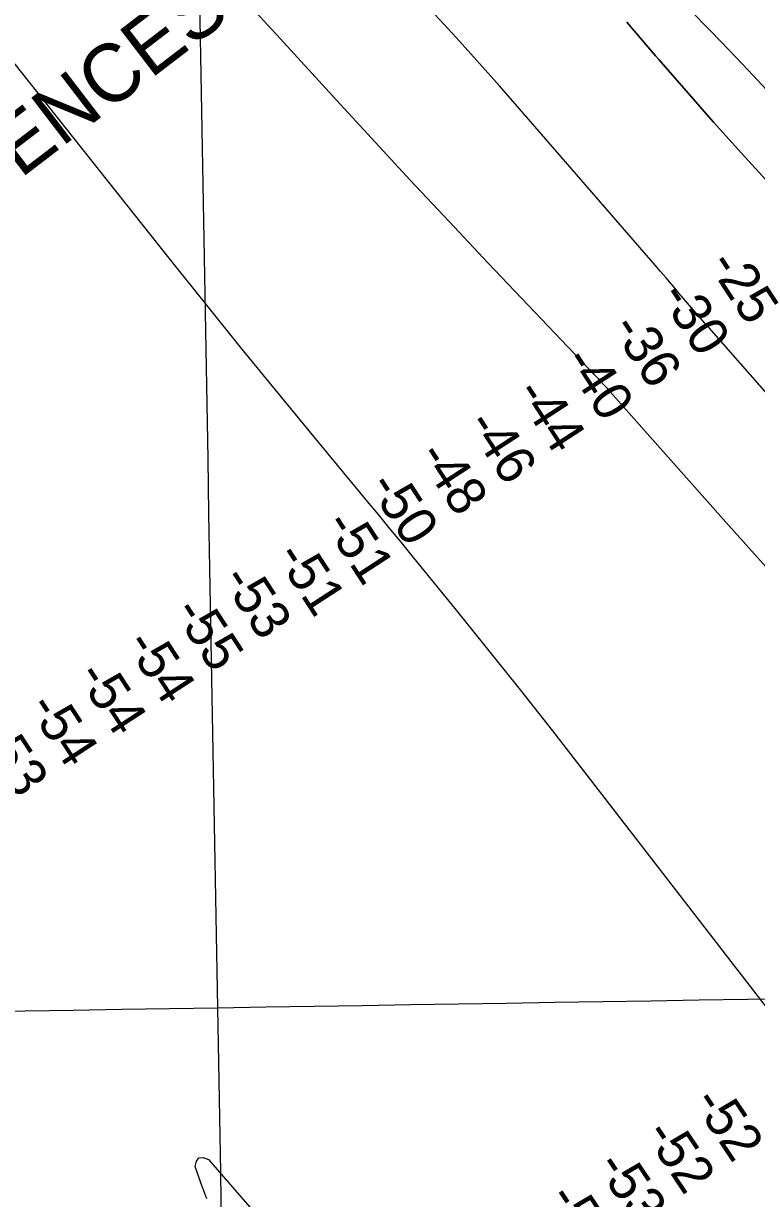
# Model space of a CAD drawing. Extents: x 3903937 to 3942190, y 260677 to 286651.
# Drawn here: x 3929026 to 3930291, y 272118 to 274145 of the extents above; entities that cross this region are included whole.
import ezdxf

# ---------------------------------------------------------------- set-up
doc = ezdxf.new("R2010")
doc.units = 0
for name, color, linetype in [('V-CHAN-NAID', 7, 'Continuous'), ('V-GRID-MAJR', 7, 'Continuous'), ('V-RIVR-RANG', 7, 'Continuous'), ('V-TOPO-DPTH', 7, 'Continuous'), ('V-TOPO-MAJR', 7, 'Continuous'), ('V-TOPO-MINR', 7, 'Continuous')]:
    doc.layers.add(name, color=color, linetype=linetype)

msp = doc.modelspace()

# ---------------------------------------------------------------- linework, layer by layer
at = {"layer": 'V-GRID-MAJR'}
for points in [[(3929468.8340000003, 266390.48), (3929361.347, 272447.3), (3929253.805, 278507.203), (3929146.2630000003, 284567.099), (3929146.208, 284570.19)], [(3908100.257, 272076.177), (3913415.549, 272167.798), (3918730.829, 272260.192), (3924046.094, 272353.359), (3929361.347, 272447.3), (3934676.585, 272542.013), (3939991.81, 272637.5), (3939991.811, 272637.5)]]:
    msp.add_spline(points, degree=3, dxfattribs=at)
at = {"layer": 'V-TOPO-DPTH'}
for points in [[(3930405.181074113, 273396.9739250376), (3930216.854833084, 273610.7052913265), (3930209.2846552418, 273619.3192128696), (3930201.7294346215, 273627.9461991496), (3930194.196649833, 273636.5927825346), (3930186.678822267, 273645.25243065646), (3930179.190349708, 273653.9373630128), (3930171.7260587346, 273662.6429419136), (3930164.298040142, 273671.3794906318), (3930156.894203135, 273680.13668589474), (3930153.1501631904, 273684.5838292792), (3930143.869990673, 273695.5609149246), (3930134.559882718, 273706.51244578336), (3930125.2048716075, 273717.4256444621), (3930115.81992506, 273728.31328835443), (3929920.0611118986, 273954.4757131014), (3929847.088694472, 274037.64875095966), (3929773.383607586, 274120.1584228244), (3929698.5795165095, 274201.67304569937)], [(3930405.181074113, 273396.9739250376), (3930216.854833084, 273610.7052913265), (3930209.2846552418, 273619.3192128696), (3930201.7294346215, 273627.9461991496), (3930194.196649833, 273636.5927825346), (3930186.678822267, 273645.25243065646), (3930179.190349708, 273653.9373630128), (3930171.7260587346, 273662.6429419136), (3930164.298040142, 273671.3794906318), (3930156.894203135, 273680.13668589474), (3930153.1501631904, 273684.5838292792), (3930143.869990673, 273695.5609149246), (3930134.559882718, 273706.51244578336), (3930125.2048716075, 273717.4256444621), (3930115.81992506, 273728.31328835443), (3929920.0611118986, 273954.4757131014), (3929847.088694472, 274037.64875095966), (3929773.383607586, 274120.1584228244), (3929698.5795165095, 274201.67304569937)], [(3929427.1922770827, 274164.7977187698), (3929447.98813072, 274141.9771220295), (3929468.7968236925, 274119.1682155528), (3929559.7571874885, 274019.5488097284), (3929626.2758407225, 273947.1441384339), (3929693.088000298, 273875.0130039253), (3929760.340419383, 273803.2921745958), (3929827.8863448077, 273731.8448820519), (3929999.938612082, 273550.9672264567), (3930002.503870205, 273548.27636041), (3930005.07309366, 273545.58929421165), (3930007.6482651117, 273542.90792778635), (3930010.2274018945, 273540.23036120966), (3930012.79872545, 273537.5455039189), (3930015.355668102, 273534.84712776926), (3930017.8910394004, 273532.12847333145), (3930020.4120297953, 273529.3963000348), (3930028.1882466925, 273520.90104018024), (3930029.723554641, 273519.21627006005), (3930032.7766285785, 273515.83090967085), (3930034.294394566, 273514.1303194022), (3930237.9949295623, 273284.8699721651), (3930336.984523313, 273173.84314426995)], [(3929427.1922770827, 274164.7977187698), (3929447.98813072, 274141.9771220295), (3929468.7968236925, 274119.1682155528), (3929559.7571874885, 274019.5488097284), (3929626.2758407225, 273947.1441384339), (3929693.088000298, 273875.0130039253), (3929760.340419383, 273803.2921745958), (3929827.8863448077, 273731.8448820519), (3929999.938612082, 273550.9672264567), (3930002.503870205, 273548.27636041), (3930005.07309366, 273545.58929421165), (3930007.6482651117, 273542.90792778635), (3930010.2274018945, 273540.23036120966), (3930012.79872545, 273537.5455039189), (3930015.355668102, 273534.84712776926), (3930017.8910394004, 273532.12847333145), (3930020.4120297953, 273529.3963000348), (3930028.1882466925, 273520.90104018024), (3930029.723554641, 273519.21627006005), (3930032.7766285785, 273515.83090967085), (3930034.294394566, 273514.1303194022), (3930237.9949295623, 273284.8699721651), (3930336.984523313, 273173.84314426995)], [(3930067.039170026, 274147.21294941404), (3930116.4934838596, 274089.3883135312), (3930122.149679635, 274082.8122741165), (3930169.2160453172, 274028.660017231), (3930216.6513886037, 273974.8363455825), (3930264.640198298, 273921.50555178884), (3930312.997985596, 273868.5033432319)], [(3930067.039170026, 274147.21294941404), (3930116.4934838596, 274089.3883135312), (3930122.149679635, 274082.8122741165), (3930169.2160453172, 274028.660017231), (3930216.6513886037, 273974.8363455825), (3930264.640198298, 273921.50555178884), (3930312.997985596, 273868.5033432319)]]:
    msp.add_lwpolyline(points, dxfattribs=at)
at = {"layer": 'V-TOPO-MAJR'}
for points in [[(3930352.8903972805, 272390.36574833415), (3929994.6136900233, 272853.78150839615), (3929939.303810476, 272924.76599344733), (3929883.638428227, 272995.46839960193), (3929827.439791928, 273065.7476874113), (3929770.885652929, 273135.7448963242), (3929694.46761311, 273229.59926466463), (3929675.8282528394, 273252.435061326), (3929657.1521212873, 273275.24067055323), (3929638.420832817, 273298.0009986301), (3929619.6527730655, 273320.7311392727), (3929529.6867859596, 273429.4213878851), (3929466.133718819, 273506.657067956), (3929402.881381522, 273584.13680363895), (3929340.0801389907, 273661.98262274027), (3929277.579626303, 273740.0724974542), (3928962.3727994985, 274136.25367514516), (3928959.8859455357, 274139.3263180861), (3928957.3654053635, 274142.3705923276), (3928954.794335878, 274145.3723135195)], [(3929342.756238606, 272117.89203475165), (3929331.950074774, 272145.2392900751), (3929322.6167938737, 272173.2397464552), (3929324.801696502, 272182.61854411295), (3929328.950833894, 272188.38496749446), (3929336.0463234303, 272188.73282946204), (3929345.10604773, 272185.4683171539), (3929604.7733211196, 271886.7235916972)]]:
    msp.add_lwpolyline(points, dxfattribs=at)
at = {"layer": 'V-TOPO-MINR'}
for points in [[(3930405.181074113, 273396.9739250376), (3930216.854833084, 273610.7052913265), (3930209.2846552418, 273619.3192128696), (3930201.7294346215, 273627.9461991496), (3930194.196649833, 273636.5927825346), (3930186.678822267, 273645.25243065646), (3930179.190349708, 273653.9373630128), (3930171.7260587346, 273662.6429419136), (3930164.298040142, 273671.3794906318), (3930156.894203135, 273680.13668589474), (3930153.1501631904, 273684.5838292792), (3930143.869990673, 273695.5609149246), (3930134.559882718, 273706.51244578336), (3930125.2048716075, 273717.4256444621), (3930115.81992506, 273728.31328835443), (3929920.0611118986, 273954.4757131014), (3929847.088694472, 274037.64875095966), (3929773.383607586, 274120.1584228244), (3929698.5795165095, 274201.67304569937)], [(3930336.984523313, 273173.84314426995), (3930237.9949295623, 273284.8699721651), (3930034.294394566, 273514.1303194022), (3930032.7766285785, 273515.83090967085), (3930029.723554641, 273519.21627006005), (3930028.1882466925, 273520.90104018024), (3930020.4120297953, 273529.3963000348), (3930017.8910394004, 273532.12847333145), (3930015.355668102, 273534.84712776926), (3930012.79872545, 273537.5455039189), (3930010.2274018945, 273540.23036120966), (3930007.6482651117, 273542.90792778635), (3930005.07309366, 273545.58929421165), (3930002.503870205, 273548.27636041), (3929999.938612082, 273550.9672264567), (3929827.8863448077, 273731.8448820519), (3929760.340419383, 273803.2921745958), (3929693.088000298, 273875.0130039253), (3929626.2758407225, 273947.1441384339), (3929559.7571874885, 274019.5488097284), (3929468.7968236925, 274119.1682155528), (3929447.98813072, 274141.9771220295), (3929427.1922770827, 274164.7977187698)], [(3930308.52269622, 274030.0338485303), (3930276.2184094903, 274064.69602623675), (3930243.501015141, 274098.9685460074), (3930210.5082157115, 274132.9812938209), (3930177.4194956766, 274166.90550264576)], [(3930312.997985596, 273868.5033432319), (3930264.640198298, 273921.50555178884), (3930216.6513886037, 273974.8363455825), (3930169.2160453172, 274028.660017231), (3930122.149679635, 274082.8122741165), (3930116.4934838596, 274089.3883135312), (3930067.039170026, 274147.21294941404)]]:
    msp.add_lwpolyline(points, dxfattribs=at)

# ---------------------------------------------------------------- texts
at = {"layer": 'V-CHAN-NAID'}
msp.add_text('SPENCES "6A" (6.7)', height=100.00000200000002, rotation=37.44634491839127, dxfattribs=at).set_placement((3928879.459406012, 273768.3557368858))
at = {"layer": 'V-RIVR-RANG'}
for s, rotation, p in [('-25', 303.06983333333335, (3930205.8315364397, 273729.4867535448)), ('-30', 303.06983333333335, (3930122.039470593, 273674.9067046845)), ('-36', 303.06983333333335, (3930038.5362730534, 273619.8855581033)), ('-40', 303.06983333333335, (3929956.1845487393, 273563.0950206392)), ('-44', 303.06983333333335, (3929872.8252853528, 273507.8518251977)), ('-46', 303.06983333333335, (3929788.745351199, 273453.7138740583)), ('-48', 303.06983333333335, (3929704.5224828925, 273399.7979717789)), ('-50', 303.06983333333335, (3929619.292075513, 273347.4284115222)), ('-51', 303.06983333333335, (3929543.417388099, 273280.69067534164)), ('-51', 303.06983333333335, (3929459.481388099, 273226.3316753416)), ('-53', 303.06983333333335, (3929366.190668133, 273186.34185126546)), ('-55', 303.06983333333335, (3929283.1192730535, 273130.65655810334)), ('-54', 303.06983333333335, (3929200.1918121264, 273074.7502160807)), ('-54', 303.06983333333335, (3929116.255812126, 273020.3912160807)), ('-54', 303.06983333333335, (3929032.320812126, 272966.0332160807)), ('-53', 303.06983333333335, (3928946.5146681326, 272914.5478512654)), ('-52', 303.79044444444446, (3930179.078519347, 272284.7824053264)), ('-52', 303.79044444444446, (3930095.8335193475, 272229.37240532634)), ('-53', 303.79044444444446, (3930012.2951136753, 272174.40084764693)), ('-53', 303.79044444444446, (3929929.050113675, 272118.99084764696))]:
    msp.add_text(s, height=67, rotation=rotation, dxfattribs=at).set_placement(p)

doc.saveas('drawing.dxf')
